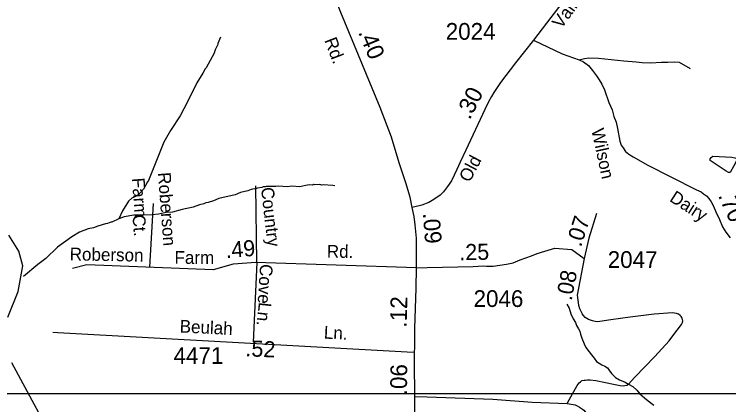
# Model space of a CAD drawing. Extents: x 1547597 to 1699558, y 810033 to 920809.
# Drawn here: x 1664043 to 1669374, y 874666 to 877577 of the extents above; entities that cross this region are included whole.
import ezdxf

# ---------------------------------------------------------------- set-up
doc = ezdxf.new("R2010")
doc.units = 0
for name, color, linetype in [('Exist Hydrographic Creek Single Shore', 7, 'Continuous'), ('Exist Hydrographic Misc Water Feature', 7, 'Continuous'), ('Exist Road Non-System Type 51', 7, 'Continuous'), ('Exist Road Non-System Type 51 Label', 7, 'Continuous'), ('Exist Road Primary NC Attributed', 7, 'Continuous'), ('Exist Road Primary NC Label', 7, 'Continuous'), ('Exist Road Primary NC Service Mileage Hundredths English Label', 7, 'Continuous'), ('Exist Road Secondary Mileage Hundredths English Label', 7, 'Continuous'), ('Exist Road Secondary Type 41 Attributed', 7, 'Continuous'), ('Exist Road Secondary Type 51 Attributed', 7, 'Continuous'), ('Exist Road Secondary Type 51 Label', 7, 'Continuous'), ('Exist Road Secondary Type 51 Number Label', 7, 'Continuous'), ('Map Preparation Inset Cut Line', 7, 'Continuous')]:
    doc.layers.add(name, color=color, linetype=linetype)

msp = doc.modelspace()

# ---------------------------------------------------------------- linework, layer by layer
at = {"layer": 'Exist Hydrographic Creek Single Shore'}
for points in [[(1663995.4, 875319.1), (1664072.4, 875511.1), (1664108.4, 875700.8), (1664076.4, 875809.7), (1664002.4, 875929.4)], [(1663902.4, 869229.1), (1664299.4, 869371.2), (1664542.4, 869487.8), (1664618.3, 869542), (1664710, 869814.5), (1664884.6, 870197.6), (1664927.5, 870337.9), (1664949.4, 870782.7), (1664959.5, 871348.7), (1664877.4, 871590.2), (1664663.6, 871953), (1664654.3, 872120.4), (1664753.4, 872500.2), (1664732.4, 872825.6), (1664707.3, 872852.4), (1664654.3, 873270.3), (1664532.3, 873561.8), (1664390.3, 874214.5), (1664342.3, 874389.5), (1664024.3, 874977)]]:
    msp.add_lwpolyline(points, dxfattribs=at)
at = {"layer": 'Exist Hydrographic Misc Water Feature'}
for points in [[(1665581.7, 877407.7), (1665562.9, 877360), (1665562.7, 877352), (1665542.1, 877312.4), (1665533.7, 877288.5), (1665476, 877177.5), (1665467.9, 877169.6), (1665451.4, 877138), (1665406.2, 877066.7), (1665335.9, 876923.9), (1665280.3, 876820.9), (1665208.5, 876710.1), (1665159.1, 876623), (1665044.4, 876336.9), (1665036.3, 876329), (1665007.4, 876273.6), (1664981, 876244), (1664958.6, 876224.4), (1664920.4, 876205.1), (1664896.1, 876183.5), (1664850.9, 876112.2), (1664823.8, 876052.7)], [(1669412.7, 876447.4), (1669386.1, 876397.5), (1669374, 876397.7), (1669356.1, 876408), (1669235, 876487.2), (1669237.1, 876499.2), (1669243.1, 876509.2), (1669255.3, 876519), (1669397.3, 876511.5), (1669421.3, 876507.2), (1669433.1, 876501.2), (1669435.1, 876489.1), (1669412.7, 876447.4)], [(1666435.3, 876297.3), (1666419.4, 876301.5), (1666347.5, 876304.7), (1666339.5, 876302.9), (1666323.5, 876307.1), (1666283.5, 876305.9), (1666275.6, 876307.9), (1666267.5, 876304.1), (1666243.5, 876304.5), (1666171.3, 876291.7), (1666115.3, 876294.7), (1666083.3, 876291.2), (1666011.5, 876296.4), (1665995.4, 876292.7), (1665923.4, 876294), (1665915.4, 876290.1), (1665899.4, 876290.4), (1665891.3, 876286.5), (1665857.3, 876281.1), (1665851.2, 876277.2), (1665811.1, 876271.8), (1665786.9, 876260.2), (1665730.8, 876247.2), (1665690.6, 876231.9), (1665570.1, 876204), (1665529.8, 876186.6), (1665489.6, 876173.3), (1665473.6, 876171.7), (1665457.5, 876163.9), (1665425.4, 876156.5), (1665377.1, 876139.3), (1665296.9, 876122.7), (1665224.6, 876101.8), (1665176.6, 876098.7), (1665120.4, 876087.6), (1665072.3, 876082.5), (1664936.3, 876078.8), (1664864.2, 876068), (1664823.8, 876052.7)], [(1664823.8, 876052.7), (1664771.5, 876027.6), (1664763.5, 876027.7), (1664739.4, 876016.1), (1664723.3, 876014.4), (1664667.2, 875997.4), (1664634.9, 875983.9), (1664594.8, 875976.6), (1664530.5, 875953.7), (1664471.9, 875918.7), (1664366.6, 875840.5), (1664279.3, 875756), (1664218.6, 875711), (1664111.3, 875622.1)], [(1668166.5, 875415.3), (1668184, 875385.2), (1668195.7, 875342.9), (1668213.3, 875306.8), (1668231, 875278.7), (1668238.6, 875256.5), (1668252.6, 875232.3), (1668264.3, 875214.3), (1668268.1, 875192.1), (1668277.8, 875162.1), (1668295.3, 875119.8), (1668309.1, 875093.7), (1668332.7, 875059.5), (1668350.4, 875037.2), (1668370.2, 875013), (1668387.9, 874986.9), (1668407.8, 874974.6), (1668427.7, 874964.3), (1668449.5, 874954.2), (1668469.4, 874939.9), (1668479.3, 874925.8), (1668499.1, 874899.6), (1668516.8, 874881.4), (1668530.6, 874869.3), (1668560.6, 874850.9), (1668602.3, 874834.5), (1668626.2, 874820.3), (1668660, 874801.8), (1668687.8, 874773.5), (1668711.4, 874747.3), (1668745.2, 874716.9), (1668772.9, 874694.6), (1668814.5, 874662.1)]]:
    msp.add_lwpolyline(points, dxfattribs=at)
at = {"layer": 'Exist Road Non-System Type 51'}
for points in [[(1668258.3, 877237.9), (1668298.6, 877247.1), (1668331, 877251.4), (1668403.1, 877249), (1668593, 877231.4), (1668683.5, 877222.4), (1668729.4, 877218.2), (1668791.1, 877215.8), (1668872.6, 877219.9), (1668920.5, 877219.6), (1668971.7, 877223.6), (1669004.3, 877219.7), (1669087.7, 877172.7)], [(1665852.6, 875727), (1665847, 876297.6)], [(1665055.8, 875690.9), (1665081.6, 876165.8)], [(1665852.6, 875727), (1665825.9, 875133.1)], [(1668172.3, 874679.3), (1668243.5, 874808.7), (1668258.7, 874827.9), (1668267.7, 874836.4), (1668276.1, 874843.5), (1668281.7, 874846.4), (1668294.6, 874848.7), (1668306.1, 874850.1), (1668321.2, 874852.2), (1668339.9, 874852), (1668381.8, 874845.7), (1668527.6, 874816.2), (1668565.5, 874808.2), (1668589.5, 874807), (1668600.3, 874808.1), (1668614.2, 874812.8), (1668625.5, 874819.3), (1668673.8, 874871), (1668823.4, 875025.7), (1668930.1, 875142.8), (1668956.5, 875180.7), (1668989.2, 875222.2), (1669023.2, 875264.3), (1669029.7, 875278.2), (1669031.6, 875290.1), (1669030.2, 875300.3), (1669027.8, 875310.1), (1669019.8, 875324), (1669012.4, 875332.2), (1669000.1, 875340.5), (1668984.2, 875346.4), (1668970.1, 875349.3), (1668956, 875350.7), (1668818.3, 875342), (1668637.9, 875317.8), (1668495.7, 875298.9), (1668413.7, 875285.5), (1668395.3, 875284.3), (1668378, 875285.9), (1668358.4, 875290.7), (1668329, 875301.8), (1668316.4, 875308.2), (1668304.1, 875316.6), (1668290.2, 875330.7), (1668281.6, 875344.3)]]:
    msp.add_lwpolyline(points, dxfattribs=at)
at = {"layer": 'Exist Road Primary NC Attributed'}
for points in [[(1667012.6, 876137.4), (1666996.5, 876214.2), (1666965.7, 876321.4), (1666915.1, 876468.4), (1666858.9, 876660.8), (1666772.6, 876881.5), (1666480.4, 877589.7), (1666364.8, 877876.6), (1666323.6, 877977.1), (1666275.4, 878094.7)], [(1667045.1, 875686.8), (1667043.6, 875908.7), (1667035.7, 876006.3), (1667027.4, 876069.4), (1667012.6, 876137.4)], [(1667030.3, 875055.1), (1667031.2, 875094.6), (1667033.1, 875235.2), (1667041.6, 875534.7), (1667045.1, 875686.8)], [(1667031.5, 874727.9), (1667029.8, 874982.7), (1667030.3, 875055.1)], [(1667103.9, 873384.1), (1667088, 873424.9), (1667066.9, 873502.1), (1667056.1, 873561.4), (1667044, 873628.3), (1667035, 873694.7), (1667028.7, 873759.7), (1667024.2, 873850.9), (1667024.4, 874112.2), (1667032.2, 874642.1), (1667031.5, 874727.9)]]:
    msp.add_lwpolyline(points, dxfattribs=at)
at = {"layer": 'Exist Road Secondary Type 41 Attributed'}
msp.add_lwpolyline([(1667918.5, 877383.9), (1668130.6, 877283.5), (1668258.3, 877237.9), (1668290.5, 877223.5), (1668328.1, 877196.1), (1668357.5, 877157.2), (1668388.7, 877118.3), (1668406.6, 877088.9), (1668427.6, 877057), (1668447.7, 877013.7), (1668480.9, 876920.6), (1668503.8, 876865.1), (1668518.2, 876814), (1668533.5, 876773.9), (1668543.7, 876724.8), (1668562.6, 876630), (1668571.8, 876600.3), (1668585.8, 876580.6), (1668604.9, 876554.5), (1668629.8, 876534.1), (1668661.1, 876514.3), (1668770.1, 876452.4), (1668943.3, 876365.7), (1669134, 876269.4), (1669168.7, 876253.4), (1669186.6, 876239.4), (1669207.6, 876223.5), (1669226.8, 876202.4), (1669244, 876178.2), (1669261.8, 876146.9), (1669279.1, 876104.8), (1669304.9, 876047.4), (1669329.1, 875992.6), (1669354, 875953.7), (1669386.5, 875909.7)], dxfattribs=at)
at = {"layer": 'Exist Road Secondary Type 51 Attributed'}
for points in [[(1669298.4, 878321.2), (1669205.4, 878279.6), (1668951.5, 878173.3), (1668664.2, 878056.4), (1668504.5, 877989.6), (1668432.3, 877956.8), (1668355.9, 877903.9), (1668307.8, 877868.8), (1668247.8, 877806.8), (1668201.8, 877756.5), (1667918.5, 877383.9)], [(1667918.5, 877383.9), (1667782.8, 877214.6), (1667670.7, 877069.5), (1667621, 876992.9), (1667604.7, 876964.2), (1667582.6, 876925), (1667553.9, 876867.9), (1667414, 876562.8), (1667369.7, 876474.9), (1667346.9, 876419.3), (1667304.8, 876334.8), (1667277.2, 876292.3), (1667245.5, 876254.1), (1667221.5, 876228.8), (1667173.4, 876195.1), (1667135.6, 876174), (1667084.3, 876153), (1667012.6, 876137.4)], [(1668389.1, 876090.6), (1668331.2, 875908.6), (1668295.9, 875755)], [(1667045.1, 875686.8), (1667123.2, 875688), (1667468.1, 875695.8), (1667541.8, 875700.5), (1667566.8, 875698.9), (1667615.6, 875698.7), (1667716.8, 875713.8), (1667765.9, 875724), (1667819.2, 875746), (1667902.3, 875775.8), (1667944.6, 875793.1), (1668002.6, 875810.3), (1668076.3, 875832.3), (1668203.3, 875824.4), (1668295.9, 875755)], [(1667045.1, 875686.8), (1665845.9, 875727.1), (1665677.6, 875713.4), (1665527.5, 875672.5), (1664584.8, 875709.3), (1664476.8, 875681.6)], [(1668295.9, 875755), (1668243.5, 875483.3), (1668254.7, 875408.9), (1668261.8, 875383.8), (1668272.4, 875358.9), (1668281.6, 875344.3)], [(1667030.3, 875055.1), (1666975.1, 875058.9), (1664368.5, 875201), (1664330.5, 875203.6)], [(1667031.5, 874727.9), (1667123.4, 874724.4), (1667614, 874706.8), (1667908.8, 874683.9), (1668169.6, 874673.7), (1668228.4, 874664.7), (1668244.1, 874657.8), (1668261.9, 874646.8), (1668282.6, 874633.3), (1668293.9, 874624.3), (1668303.2, 874613.9), (1668335.6, 874576.1), (1668357.3, 874544.8), (1668386.6, 874483.2), (1668395.4, 874471.2), (1668410.1, 874453.6), (1668418.2, 874446.4), (1668425.7, 874444.9), (1668453.1, 874434.8)]]:
    msp.add_lwpolyline(points, dxfattribs=at)
at = {"layer": 'Map Preparation Inset Cut Line'}
for points in [[(1633724, 874749.3), (1696240.1, 874749.3), (1696240.1, 917817.4), (1633724, 917817.4)], [(1694128.9, 831307.2), (1633724, 831307.2), (1633724, 874749.3), (1694128.9, 874749.3)]]:
    msp.add_lwpolyline(points, close=True, dxfattribs=at)

# ---------------------------------------------------------------- texts
at = {"layer": 'Exist Road Non-System Type 51 Label'}
for s, rotation, p in [('Roberson', 274.3956, (1665114.8, 876396)), ('Farm', 274.3956, (1664920.5, 876354.7)), ('Country', 276.557, (1665884.1, 876282.3)), ('Ct.', 274.3956, (1664924.9, 876079.9)), ('Cove', 266.4283, (1665878.1, 875717.1)), ('Ln.', 263.9198, (1665869.2, 875433.3))]:
    msp.add_text(s, height=95, rotation=rotation, dxfattribs=at).set_placement(p)
at = {"layer": 'Exist Road Primary NC Label'}
msp.add_text('Rd.', height=95, rotation=291.0628, dxfattribs=at).set_placement((1666355.3, 877383.6))
at = {"layer": 'Exist Road Primary NC Service Mileage Hundredths English Label'}
for s, rotation, p in [('.40', 292.4202, (1666608.3, 877443.6)), ('.09', 274.6707, (1667091.2, 876093.9)), ('.12', 88.3835, (1666970.7, 875239.7)), ('.06', 89.1056, (1666972.6, 874735.4))]:
    msp.add_text(s, height=125, rotation=rotation, dxfattribs=at).set_placement(p)
at = {"layer": 'Exist Road Secondary Mileage Hundredths English Label'}
for s, height, rotation, p in [('.30', 125, 63.3071, (1667442.5, 876785.5)), ('.70', 125, 294.2277, (1669293.2, 876225.8)), ('.07', 120, 72.3523, (1668272.2, 875836.4)), ('.49', 120, 4.6385, (1665623.3, 875758.4)), ('.25', 120, 1.0671, (1667365, 875742.8)), ('.08', 120, 79.0846, (1668202.1, 875437)), ('.52', 120, 357.3318, (1665766, 875027.8))]:
    msp.add_text(s, height=height, rotation=rotation, dxfattribs=at).set_placement(p)
at = {"layer": 'Exist Road Secondary Type 51 Label'}
for s, rotation, p in [('Valley', 54.0863, (1668125.5, 877464)), ('Wilson', 282.1845, (1668349.1, 876715.2)), ('Old', 62.0982, (1667440.6, 876317.9)), ('Dairy', 327.2547, (1668926.5, 876188.2)), ('Roberson', 358.9954, (1664456.3, 875742.4)), ('Rd.', 359.721, (1666375.6, 875761.8)), ('Farm', 359.721, (1665238.7, 875716.6)), ('Beulah', 357.3318, (1665275.9, 875204.5)), ('Ln.', 357.3318, (1666351.9, 875158.9))]:
    msp.add_text(s, height=95, rotation=rotation, dxfattribs=at).set_placement(p)
at = {"layer": 'Exist Road Secondary Type 51 Number Label'}
for s, p in [('2024', (1667262.9, 877387.3)), ('2047', (1668471.6, 875685.7)), ('2046', (1667470.4, 875394.6)), ('4471', (1665231.6, 874969.8))]:
    msp.add_text(s, height=125, dxfattribs=at).set_placement(p)

doc.saveas('drawing.dxf')
